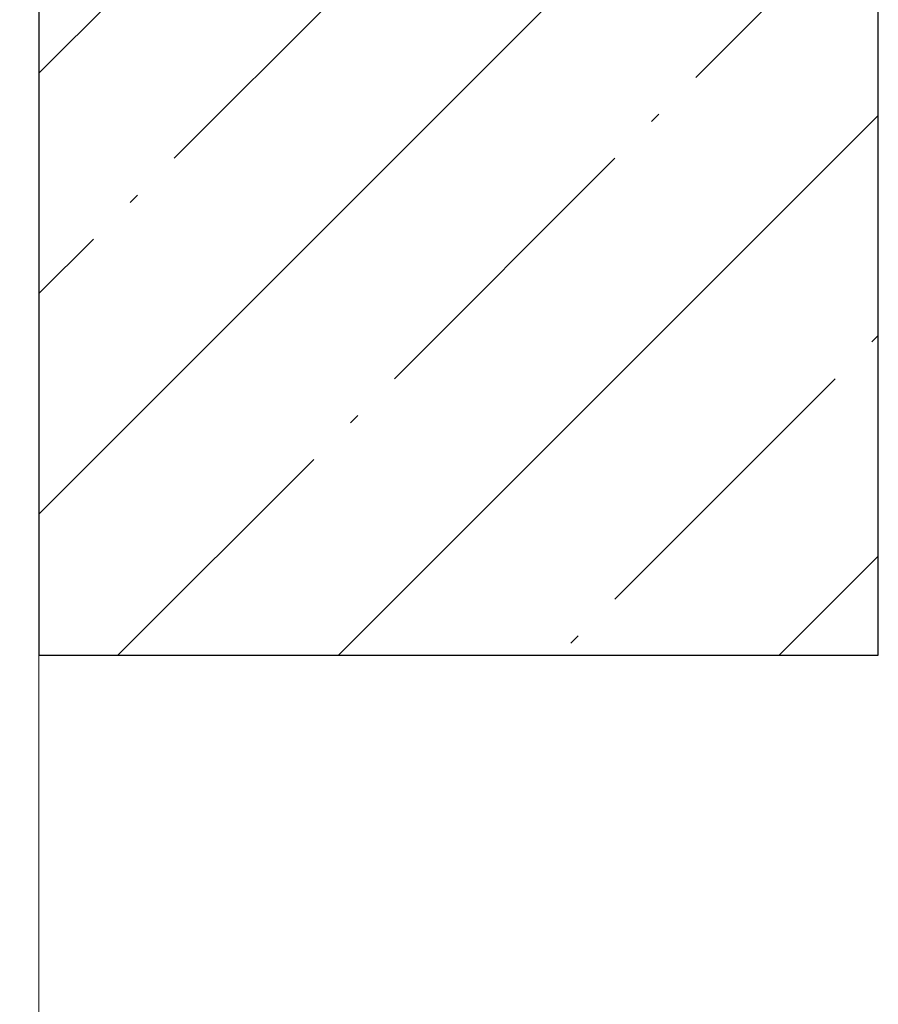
# Model space of a CAD drawing. Header units: millimetres. Extents: x 786 to 42540, y -7760 to 3796.
# Tile 315 of 656: x 37231 to 37640, y -4472 to -4003. Entities that reach past the tile are written whole.
import ezdxf

# ---------------------------------------------------------------- set-up
doc = ezdxf.new("R2010")
doc.units = ezdxf.units.MM
for name, color, linetype, lineweight in [('A-ANNO-DIMS', 7, 'Continuous', 5), ('A-ANNO-DIMS-100', 7, 'Continuous', 5), ('A-DETL', 7, 'Continuous', 25), ('A-DETL-GENF', 7, 'Continuous', 13), ('A-WALL', 7, 'Continuous', 13)]:
    doc.layers.add(name, color=color, linetype=linetype, lineweight=lineweight)
doc.styles.add('GOST Common_3', font='GOST_Common.ttf', dxfattribs={"height": 200})
doc.dimstyles.new('2_мм_4', dxfattribs={"dimscale": 304.8, "dimtxt": 201.142999, "dimasz": 0.492126, "dimexe": 0.328084, "dimexo": 0.492126, "dimgap": 0, "dimtad": 1, "dimdec": 0, "dimdsep": 46, "dimtxsty": 'GOST Common_3', "dimblk1": 'OBLIQUE', "dimblk2": 'OBLIQUE', "dimsah": 1, "dimcen": 0.09, "dimdle": 0.328084, "dimadec": 5, "dimazin": 2, "dimtfac": 1, "dimtdec": 4, "dimtix": 1, "dimtmove": 0, "dimatfit": 3, "dimfxl": 1, "dimtvp": 1, "dimtolj": 1, "dimtzin": 0, "dimarcsym": 2})

# ---------------------------------------------------------------- blocks, each defined once
blk = doc.blocks.new('DIMBLOCK53-Разрез по Рампе Р1_фрагмент пола')
at = {"layer": 'A-ANNO-DIMS-100', "transparency": 16777216}
for p, q in [((29390.27, -4289.96), (29390.27, -3264.92)), ((37240.27, -3408.85), (37240.27, -3264.92)), ((29390.27, -3364.92), (37240.27, -3364.92)), ((29390.27, -3364.92), (29390.27, -4289.96)), ((37240.27, -3364.92), (37240.27, -3408.85))]:
    blk.add_line(p, q, dxfattribs=at)
at = {"layer": 'A-ANNO-DIMS-100', "lineweight": 25, "transparency": 16777216}
for p, q in [((29390.27, -3364.92), (29465.27, -3289.92)), ((37240.27, -3364.92), (37315.27, -3289.92)), ((29390.27, -3364.92), (29315.27, -3439.92)), ((37240.27, -3364.92), (37165.27, -3439.92))]:
    blk.add_line(p, q, dxfattribs=at)
at = {"layer": 'A-ANNO-DIMS-100', "color": 0, "transparency": 16777216, "insert": (33035.72, -3103.55), "char_height": 200, "width": 670.9312, "attachment_point": 1, "line_spacing_factor": 1.022761, "style": 'GOST Common_3'}
blk.add_mtext('7850', dxfattribs=at)
blk = doc.blocks.new('_Oblique')
at = {"color": 0, "linetype": 'ByBlock', "lineweight": -2}
blk.add_line((-0.5, -0.5), (0.5, 0.5), dxfattribs=at)

msp = doc.modelspace()

# ---------------------------------------------------------------- hatches: boundary and pattern name
at = {"layer": 'A-DETL-GENF', "lineweight": 5}
h = msp.add_hatch(dxfattribs=at)
h.set_pattern_fill('FP_12', color=256, style=0, pattern_type=2)
h.set_pattern_definition([(45, (48694.21, -5700), (-105.0054, 105.0054), [148.5, -24.75, 4.95, -24.75]), (45, (48694.21, -5595.06), (-105.0054, 105.0054), [])])
h.paths.add_polyline_path([(37640.27, -4305.61), (37640.27, -3533.61), (37240.27, -3605.61), (37240.27, -4305.61)])

# ---------------------------------------------------------------- linework, layer by layer
at = {"layer": 'A-DETL'}
for p, q in [((37240.27, -3605.61), (37240.27, -4305.61)), ((37640.27, -4305.61), (37640.27, -3787.63)), ((37240.27, -4305.61), (37640.27, -4305.61))]:
    msp.add_line(p, q, dxfattribs=at)
at = {"layer": 'A-WALL'}
msp.add_line((37240.27, -4305.61), (37240.27, -5600), dxfattribs=at)

# ---------------------------------------------------------------- dimensions: what is measured, and where the dimension line sits
at = {"layer": 'A-ANNO-DIMS'}
dim = msp.add_linear_dim(base=(37240.27, -3364.92), p1=(29390.27, -4439.96), p2=(37240.27, -3258.85), dimstyle='2_мм_4', override={"dimpost": '<>', "dimfxl": 7938.357861}, dxfattribs=at)
dim.commit()
dim.dimension.update_dxf_attribs({"geometry": 'DIMBLOCK53-Разрез по Рампе Р1_фрагмент пола', "text_midpoint": (33315.27, -3264.92)})

doc.saveas('drawing.dxf')
